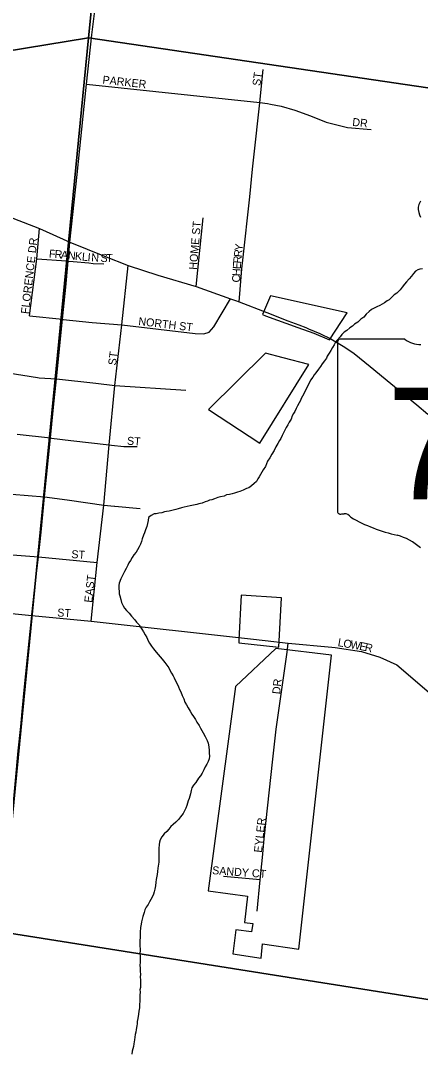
# Model space of a CAD drawing. Extents: x 0 to 1064, y 0 to 440.
# Drawn here: x 222.52 to 230.09, y 358.79 to 378.33 of the extents above; entities that cross this region are included whole.
import ezdxf

# ---------------------------------------------------------------- set-up
doc = ezdxf.new("R2010")
doc.units = 0
for name, color, linetype in [('GM_X_City_Street', 7, 'Continuous'), ('GM_X_City_Street_Text', 7, 'Continuous'), ('GM_X_Corporation', 7, 'Continuous'), ('GM_X_Minor_Lake', 7, 'Continuous'), ('GM_X_Minor_River', 7, 'Continuous'), ('GM_X_Section', 7, 'Continuous'), ('GM_X_State_Location', 7, 'Continuous'), ('GM_X_State_Route', 7, 'Continuous'), ('GM_X_State_Shield', 7, 'Continuous'), ('GM_X_Township_Subdivision', 7, 'Continuous'), ('GM_X_Township_Subdivision_Text', 7, 'Continuous')]:
    doc.layers.add(name, color=color, linetype=linetype)

msp = doc.modelspace()

# ---------------------------------------------------------------- linework, layer by layer
at = {"layer": 'GM_X_City_Street'}
for points in [[(227.054, 376.771), (227.054, 376.776), (227.114, 377.4)], [(223.768, 377.127), (227.054, 376.776), (227.196, 376.756)], [(226.914, 375.515), (226.936, 375.744), (227.054, 376.771)], [(227.196, 376.756), (227.252, 376.748), (227.458, 376.708), (227.715, 376.629), (228.011, 376.526), (228.308, 376.404), (228.715, 376.305), (229.162, 376.269)], [(226.714, 373.63), (226.728, 373.794), (226.865, 374.988), (226.914, 375.515)], [(225.846, 373.293), (225.979, 374.593)], [(222.686, 372.738), (222.827, 373.817), (222.881, 374.389)], [(222.827, 373.817), (223.392, 373.777)], [(223.392, 373.777), (223.419, 373.775), (223.517, 373.767), (223.815, 373.739)], [(223.815, 373.739), (223.892, 373.731), (224.098, 373.72)], [(223.857, 366.953), (223.969, 368.067), (224.094, 369.154), (224.2, 370.292), (224.306, 371.42), (224.436, 372.564), (224.559, 373.69)], [(226.658, 373.001), (226.714, 373.63)], [(223.325, 372.67), (223.875, 372.612), (224.436, 372.564), (225.828, 372.404), (225.989, 372.399), (226.09, 372.431), (226.181, 372.526), (226.495, 373.06)], [(222.686, 372.738), (223.311, 372.672), (223.325, 372.67)], [(220.852, 371.888), (222.838, 371.568), (222.869, 371.566)], [(222.869, 371.566), (223.199, 371.543), (223.948, 371.46)], [(223.948, 371.46), (224.306, 371.42), (225.649, 371.33)], [(212.727, 371.29), (213.16, 370.968), (213.441, 370.76), (213.938, 370.44), (214.116, 370.327), (214.501, 370.199), (215.432, 370.114), (218.211, 369.846), (219.398, 369.737), (221.24, 369.524), (222.354, 369.36), (222.97, 369.308), (223.022, 369.302)], [(222.456, 370.499), (223.084, 370.424), (223.105, 370.422)], [(223.105, 370.422), (223.474, 370.378), (224.2, 370.292), (224.242, 370.288)], [(224.242, 370.288), (224.477, 370.265), (224.731, 370.26)], [(223.022, 369.302), (223.448, 369.247), (224.094, 369.154), (224.299, 369.135), (224.303, 369.135)], [(224.303, 369.135), (224.786, 369.09)], [(221.121, 368.304), (222.858, 368.176), (223.969, 368.067)], [(221.028, 367.231), (222.732, 367.06), (223.857, 366.953), (226.875, 366.623), (227.151, 366.591)], [(227.151, 366.591), (227.592, 366.54), (228.414, 366.463)], [(227.568, 366.371), (227.592, 366.54)], [(228.414, 366.463), (228.478, 366.457), (228.978, 366.381), (229.327, 366.273), (229.651, 366.131), (232.031, 364.089), (232.804, 363.383), (234.727, 361.647), (235.237, 361.184), (235.909, 360.592), (236.233, 360.288), (236.537, 359.931), (237.196, 359.095), (237.373, 358.883)]]:
    msp.add_lwpolyline(points, dxfattribs=at)
at = {"layer": 'GM_X_Corporation'}
for points in [[(227.106, 372.763), (227.163, 372.739), (227.772, 372.514), (228.074, 372.41), (228.373, 372.283), (228.706, 372.795), (227.252, 373.114)], [(226.697, 367.45), (226.653, 366.599), (226.657, 366.545), (227.411, 366.461), (227.465, 367.394)], [(227.358, 366.436), (226.589, 365.718), (226.076, 361.848), (226.821, 361.747), (226.759, 361.25), (226.917, 361.233), (226.895, 361.075), (226.601, 361.109), (226.539, 360.657), (227.081, 360.573), (227.104, 360.844), (227.79, 360.741), (228.413, 366.309)]]:
    msp.add_lwpolyline(points, close=True, dxfattribs=at)
at = {"layer": 'GM_X_Minor_Lake'}
for points in [[(227.493, 371.943), (227.163, 372.03), (226.079, 370.964)], [(226.079, 370.964), (227.053, 370.329), (227.979, 371.815), (227.493, 371.943)]]:
    msp.add_lwpolyline(points, dxfattribs=at)
at = {"layer": 'GM_X_Minor_River'}
for points in [[(230.094, 374.908), (230.068, 374.848), (230.055, 374.794), (230.054, 374.751), (230.065, 374.696), (230.075, 374.647), (230.099, 374.604)], [(230.135, 373.629), (230.086, 373.624), (230.043, 373.607), (230, 373.584), (229.962, 373.542), (229.924, 373.488), (229.88, 373.435), (229.83, 373.381), (229.793, 373.334), (229.749, 373.28), (229.711, 373.232), (229.649, 373.167), (229.599, 373.137), (229.549, 373.084), (229.506, 373.042), (229.462, 373.019), (229.413, 372.984), (229.37, 372.961), (229.326, 372.931), (229.271, 372.908), (229.216, 372.885), (229.166, 372.856), (229.123, 372.821), (229.067, 372.767), (229.023, 372.714), (228.967, 372.673), (228.911, 372.619), (228.849, 372.578), (228.806, 372.543), (228.756, 372.507), (228.7, 372.46), (228.651, 372.425), (228.607, 372.383), (228.576, 372.341), (228.526, 372.282), (228.488, 372.24), (228.462, 372.186), (228.431, 372.138), (228.399, 372.078), (228.367, 372.03), (228.329, 371.976), (228.316, 371.934), (228.278, 371.886), (228.234, 371.827), (228.203, 371.779), (228.165, 371.725), (228.114, 371.659), (228.083, 371.617), (228.058, 371.575), (228.013, 371.516), (227.988, 371.462), (227.962, 371.42), (227.943, 371.371), (227.911, 371.317), (227.885, 371.263), (227.86, 371.215), (227.835, 371.173), (227.821, 371.131), (227.796, 371.089), (227.764, 371.035), (227.738, 370.981), (227.713, 370.927), (227.693, 370.885), (227.668, 370.843), (227.648, 370.782)], [(227.648, 370.782), (227.61, 370.722), (227.585, 370.674), (227.553, 370.62), (227.527, 370.572), (227.495, 370.512), (227.476, 370.47), (227.45, 370.416), (227.425, 370.374), (227.393, 370.32), (227.355, 370.254), (227.323, 370.188), (227.279, 370.116), (227.24, 370.05), (227.196, 369.984), (227.177, 369.936), (227.157, 369.882), (227.113, 369.822), (227.093, 369.774), (227.068, 369.732), (227.043, 369.69), (227.017, 369.648), (226.992, 369.6), (226.948, 369.565), (226.892, 369.517), (226.843, 369.482), (226.8, 369.465), (226.738, 369.436), (226.671, 369.413), (226.628, 369.396), (226.573, 369.379), (226.53, 369.368), (226.475, 369.357), (226.42, 369.347), (226.377, 369.323), (226.309, 369.307), (226.254, 369.296), (226.193, 369.273), (226.144, 369.256), (226.101, 369.245), (226.058, 369.228), (226.015, 369.217), (225.96, 369.188), (225.899, 369.177), (225.856, 369.166), (225.795, 369.149), (225.734, 369.139), (225.679, 369.128), (225.617, 369.111), (225.568, 369.1), (225.507, 369.083), (225.464, 369.072), (225.409, 369.055), (225.336, 369.039), (225.287, 369.034), (225.244, 369.023), (225.195, 369.006), (225.14, 369.001), (225.091, 368.99), (225.049, 368.985), (224.993, 368.956), (224.944, 368.921), (224.936, 368.86), (224.922, 368.806), (224.909, 368.751), (224.889, 368.685), (224.869, 368.631), (224.85, 368.583), (224.824, 368.516), (224.81, 368.462), (224.791, 368.414), (224.765, 368.36), (224.733, 368.306), (224.708, 368.264), (224.664, 368.21), (224.632, 368.162), (224.6, 368.102), (224.569, 368.06), (224.55, 368.018), (224.518, 367.952), (224.486, 367.898), (224.467, 367.856), (224.435, 367.796), (224.421, 367.754), (224.389, 367.675), (224.382, 367.633), (224.38, 367.572), (224.385, 367.517), (224.39, 367.474), (224.401, 367.432), (224.418, 367.364), (224.434, 367.309), (224.463, 367.248), (224.486, 367.204), (224.528, 367.155), (224.575, 367.105), (224.622, 367.049), (224.687, 366.98), (224.717, 366.937), (224.764, 366.887), (224.793, 366.844)], [(224.793, 366.844), (224.817, 366.801), (224.846, 366.751), (224.881, 366.696), (224.91, 366.646), (224.939, 366.585), (224.962, 366.541), (225.003, 366.48), (225.038, 366.43), (225.091, 366.368), (225.127, 366.324), (225.162, 366.281), (225.203, 366.237), (225.251, 366.175), (225.292, 366.119), (225.327, 366.07), (225.356, 366.014), (225.379, 365.971), (225.408, 365.922), (225.431, 365.879), (225.449, 365.836), (225.478, 365.78), (225.512, 365.712), (225.529, 365.663), (225.558, 365.614), (225.581, 365.546), (225.61, 365.485), (225.633, 365.423), (225.662, 365.368), (225.697, 365.312), (225.732, 365.251), (225.767, 365.195), (225.796, 365.152), (225.831, 365.09), (225.86, 365.041), (225.901, 364.979), (225.93, 364.929), (225.953, 364.886), (225.977, 364.843), (226.017, 364.769), (226.052, 364.695), (226.075, 364.646), (226.085, 364.573), (226.09, 364.505), (226.094, 364.457), (226.099, 364.396), (226.092, 364.347), (226.072, 364.299), (226.046, 364.245), (226.015, 364.197), (225.989, 364.137), (225.963, 364.077), (225.931, 364.029), (225.888, 363.981), (225.837, 363.903), (225.799, 363.85), (225.767, 363.796), (225.754, 363.747), (225.74, 363.687), (225.727, 363.639), (225.714, 363.596), (225.694, 363.554), (225.681, 363.506), (225.668, 363.464), (225.648, 363.415), (225.623, 363.361), (225.603, 363.313), (225.547, 363.248), (225.509, 363.2), (225.459, 363.146), (225.409, 363.105), (225.366, 363.064), (225.328, 363.016), (225.29, 362.974), (225.241, 362.927), (225.197, 362.873), (225.165, 362.813), (225.151, 362.771), (225.144, 362.728), (225.142, 362.649), (225.141, 362.601), (225.14, 362.552), (225.138, 362.497), (225.137, 362.437), (225.136, 362.394), (225.135, 362.352), (225.121, 362.279), (225.113, 362.212), (225.105, 362.158), (225.091, 362.061), (225.083, 362.012), (225.076, 361.945), (225.062, 361.879), (225.048, 361.831), (225.041, 361.788), (225.022, 361.74), (224.99, 361.686), (224.964, 361.638), (224.939, 361.59), (224.901, 361.536), (224.875, 361.488)], [(224.875, 361.488), (224.862, 361.44), (224.836, 361.361), (224.822, 361.313), (224.809, 361.259), (224.802, 361.216), (224.794, 361.156), (224.786, 361.065), (224.785, 361.022), (224.783, 360.98), (224.781, 360.894), (224.78, 360.846), (224.779, 360.797), (224.784, 360.754), (224.783, 360.712), (224.782, 360.669), (224.786, 360.602), (224.784, 360.529), (224.783, 360.487), (224.782, 360.444), (224.786, 360.377), (224.785, 360.323), (224.79, 360.268), (224.788, 360.213), (224.793, 360.164), (224.791, 360.091), (224.789, 360.018), (224.782, 359.976), (224.787, 359.933), (224.779, 359.866), (224.778, 359.818), (224.777, 359.763), (224.775, 359.69), (224.773, 359.635), (224.76, 359.569), (224.752, 359.514), (224.744, 359.429), (224.73, 359.375), (224.729, 359.332), (224.722, 359.29), (224.708, 359.223), (224.701, 359.175), (224.693, 359.127), (224.686, 359.078), (224.679, 359.024), (224.665, 358.951), (224.657, 358.902), (224.644, 358.854), (224.637, 358.812), (224.629, 358.757)]]:
    msp.add_lwpolyline(points, dxfattribs=at)
at = {"layer": 'GM_X_Section'}
for points in [[(225.477, 394.528), (223.805, 378.004), (206.359, 375.143), (207.791, 391.554)], [(225.477, 394.528), (241.89, 392.142), (240.217, 375.582), (223.805, 378.004)], [(223.805, 378.004), (222.155, 361.074), (204.837, 358.818), (206.359, 375.143)], [(223.805, 378.004), (240.217, 375.582), (238.842, 358.429), (222.155, 361.074)], [(222.155, 361.074), (238.842, 358.429), (237.414, 342.046), (220.661, 344.384)]]:
    msp.add_lwpolyline(points, close=True, dxfattribs=at)
at = {"layer": 'GM_X_State_Route'}
for points in [[(223.456, 374.131), (223.594, 375.411), (223.725, 376.704), (223.768, 377.127), (223.867, 378.057), (223.927, 378.515), (223.958, 378.864)], [(219.909, 375.631), (219.973, 375.604), (220.48, 375.396), (220.833, 375.215), (221.561, 374.934), (222.373, 374.588), (222.881, 374.389), (223.456, 374.131)], [(222.734, 367.076), (222.782, 367.545), (222.858, 368.176), (222.907, 368.643), (222.97, 369.308), (223.084, 370.424), (223.142, 371.005), (223.199, 371.543), (223.311, 372.672), (223.378, 373.283), (223.419, 373.775), (223.456, 374.131)], [(223.456, 374.131), (223.456, 374.131), (224.112, 373.865), (224.559, 373.69), (225.118, 373.51), (225.846, 373.293), (226.495, 373.06), (226.591, 373.025)], [(226.591, 373.025), (226.658, 373.001), (227.185, 372.8), (227.585, 372.643), (227.793, 372.569), (227.923, 372.516)], [(227.923, 372.516), (227.976, 372.494), (228.187, 372.402), (228.395, 372.304), (228.664, 372.146), (228.84, 372.024), (229.144, 371.78), (229.532, 371.453), (230.024, 371.049), (230.237, 370.875)], [(222.557, 365.311), (222.59, 365.646), (222.683, 366.574), (222.732, 367.06), (222.734, 367.076)], [(222.174, 361.305), (222.255, 362.072), (222.261, 362.072), (222.318, 362.782), (222.338, 362.993), (222.388, 363.522), (222.425, 363.938), (222.475, 364.499), (222.522, 364.961), (222.557, 365.311)]]:
    msp.add_lwpolyline(points, dxfattribs=at)
at = {"layer": 'GM_X_State_Shield'}
for p, q in [((228.524, 372.242), (228.524, 369.04)), ((229.801, 372.297), (228.566, 372.297))]:
    msp.add_line(p, q, dxfattribs=at)
for centre, radius, start, end in [((228.573, 372.248), 0.0489, 98.1301, 188.1301), ((230.095, 372.668), 0.474, 231.6195, 271.1119), ((228.573, 369.033), 0.0493, 171.9584, 258.3066), ((228.58, 369.36), 0.376, 267.339, 280.6039), ((228.657, 368.855), 0.136, 29.7484, 93.2717), ((230.37, 371.732), 3.231, 240.4129, 257.1985), ((229.407, 367.601), 1.011, 47.1842, 75.836)]:
    msp.add_arc(centre, radius, start, end, dxfattribs=at)
at = {"layer": 'GM_X_Township_Subdivision'}
for points in [[(227.355, 364.853), (227.361, 364.909), (227.568, 366.371)], [(227.101, 362.482), (227.137, 362.834), (227.299, 364.344), (227.355, 364.853)], [(226.999, 361.465), (227.058, 362.058), (227.101, 362.482)], [(227.058, 362.058), (226.365, 362.117)]]:
    msp.add_lwpolyline(points, dxfattribs=at)

# ---------------------------------------------------------------- texts
at = {"layer": 'GM_X_City_Street_Text'}
for s, height, rotation, p in [('PARKER', 0.1515, 353.7697, (224.066, 377.136)), ('ST', 0.1515, 82.8783, (227.061, 377.086)), ('DR', 0.1515, 353.9718, (228.799, 376.336)), ('HOME ST', 0.1515, 85.3129, (225.861, 373.605)), ('FLORENCE DR', 0.15152, 83.3962, (222.675, 372.766)), ('F', 0.152, 354.583, (223.052, 373.844)), ('R', 0.152, 354.5528, (223.159, 373.834)), ('A', 0.152, 354.5982, (223.278, 373.823)), ('N', 0.152, 354.5982, (223.411, 373.81)), ('R', 0.152, 83.0135, (226.708, 373.841)), ('Y', 0.152, 82.8804, (226.722, 373.96)), ('K', 0.152, 354.6312, (223.544, 373.798)), ('L', 0.152, 354.5286, (223.676, 373.785)), ('I', 0.152, 354.8981, (223.784, 373.775)), ('N', 0.152, 356.885, (223.856, 373.769)), ('S', 0.152, 358.0327, (224.032, 373.76)), ('T', 0.152, 358.0326, (224.139, 373.756)), ('R', 0.152, 84.9419, (226.697, 373.723)), ('H', 0.152, 86.3909, (226.682, 373.484)), ('E', 0.152, 86.393, (226.691, 373.617)), ('C', 0.152, 86.3782, (226.675, 373.365)), ('NORTH ST', 0.1515, 353.2939, (224.746, 372.564)), ('ST', 0.1515, 82.8649, (224.328, 371.793)), ('ST', 0.1515, 356.1879, (224.532, 370.298)), ('ST', 0.1515, 356.4254, (223.478, 368.151)), ('EAST', 0.1515, 83.4768, (223.875, 367.299)), ('ST', 0.1515, 356.4254, (223.211, 367.045)), ('L', 0.152, 350.2278, (228.521, 366.484)), ('O', 0.152, 350.2639, (228.626, 366.466)), ('W', 0.152, 350.2696, (228.758, 366.443)), ('E', 0.152, 348.7812, (228.928, 366.414)), ('R', 0.152, 347.2183, (229.031, 366.394))]:
    msp.add_text(s, height=height, rotation=rotation, dxfattribs=at).set_placement(p)
at = {"layer": 'GM_X_State_Location'}
msp.add_text('73', height=0.00303, rotation=0, dxfattribs=at).set_placement((229.823, 370.207))
at = {"layer": 'GM_X_State_Shield'}
msp.add_text('73', height=2.1094, dxfattribs=at).set_placement((229.461, 369.265))
at = {"layer": 'GM_X_Township_Subdivision_Text'}
for s, rotation, p in [('DR', 83.9934, (227.436, 365.566)), ('EYLER', 83.6593, (227.09, 362.566)), ('SANDY CT', 355.8577, (226.145, 362.165))]:
    msp.add_text(s, height=0.1515, rotation=rotation, dxfattribs=at).set_placement(p)

doc.saveas('drawing.dxf')
